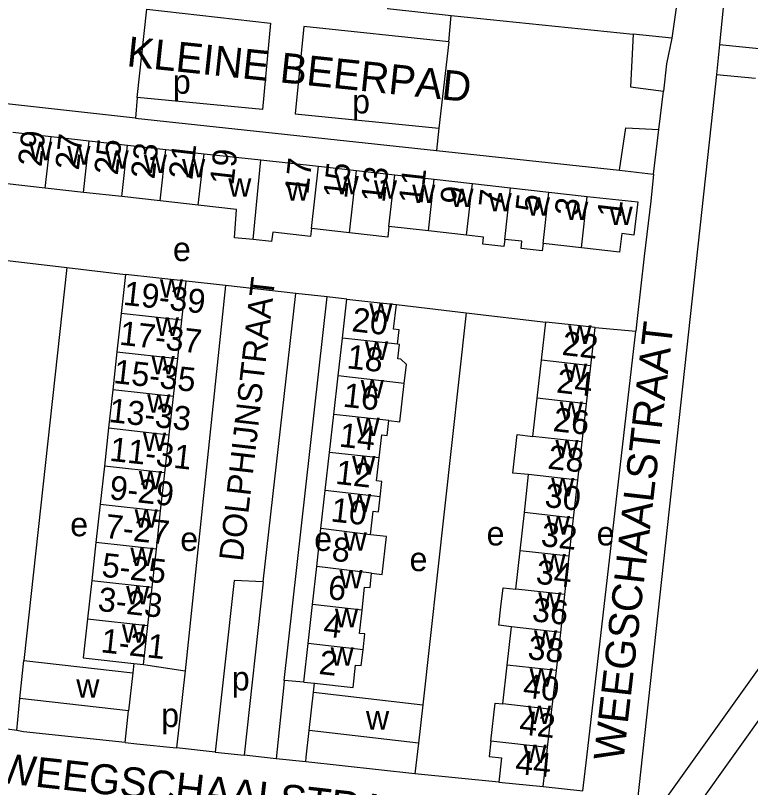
# Model space of a CAD drawing. Extents: x 161936 to 163647, y 386450 to 388633.
# Drawn here: x 162728.1 to 162850.6, y 387094.9 to 387223.7 of the extents above; entities that cross this region are included whole.
import ezdxf

# ---------------------------------------------------------------- set-up
doc = ezdxf.new("R2010")
doc.units = 0
for name, color, linetype in [('BLT_Basislijn', 7, 'Continuous'), ('BLT_Bebouwing', 7, 'Continuous'), ('BLT_Centroide', 7, 'Continuous'), ('BLT_Huisnummer', 7, 'Continuous'), ('BLT_Huisnummer_ tussenligend', 7, 'Continuous'), ('BLT_Huisnummer_reeks', 7, 'Continuous'), ('BLT_Onderverdeling_panden', 7, 'Continuous'), ('BLT_Straatnaam', 7, 'Continuous'), ('BLT_Straatnaam_verkleind', 7, 'Continuous')]:
    doc.layers.add(name, color=color, linetype=linetype)

msp = doc.modelspace()

# ---------------------------------------------------------------- linework, layer by layer
at = {"layer": 'BLT_Basislijn'}
for p, q in [((162848.65, 387250), (162845.44, 387218.84)), ((162748.37, 387210.02), (162749.97, 387224.75)), ((162800.34, 387219.27), (162800.74, 387223.66)), ((162800.74, 387223.66), (162831.09, 387220.59)), ((162837.5, 387219.91), (162831.09, 387220.59)), ((162800.34, 387219.27), (162798.69, 387204.87)), ((162845.44, 387218.84), (162844.93, 387213.87)), ((162845.44, 387218.84), (162879.59, 387215.39)), ((162844.93, 387213.87), (162844.07, 387205.6)), ((162844.93, 387213.87), (162851.45, 387213.21)), ((162835.33, 387204.66), (162836.11, 387211.09)), ((162748.11, 387206.57), (162713.8, 387210.33)), ((162748.37, 387210.02), (162748.11, 387206.57)), ((162748.11, 387206.57), (162798.29, 387201.18)), ((162844.07, 387205.6), (162831.26, 387088.34)), ((162798.69, 387204.87), (162798.29, 387201.18)), ((162834.47, 387197.24), (162835.33, 387204.66)), ((162921.12, 387203.12), (162840.48, 387090.09)), ((162798.29, 387201.18), (162828.79, 387197.89)), ((162828.79, 387197.89), (162834.47, 387197.24)), ((162725.82, 387182.96), (162736.65, 387181.66)), ((162736.65, 387181.66), (162729.51, 387116.1)), ((162736.65, 387181.66), (162746.42, 387180.49)), ((162763.11, 387178.65), (162756.38, 387114.4)), ((162763.11, 387178.65), (162756.57, 387179.38)), ((162774.84, 387177.34), (162763.11, 387178.65)), ((162769.37, 387129.21), (162774.84, 387177.34)), ((162780.03, 387176.76), (162774.84, 387177.34)), ((162772.9, 387112.8), (162780.03, 387176.76)), ((162783.33, 387176.39), (162780.03, 387176.76)), ((162791.6, 387175.46), (162803.21, 387174.1)), ((162803.21, 387174.1), (162795.99, 387108.73)), ((162803.21, 387174.1), (162816.48, 387172.55)), ((162824.74, 387171.63), (162831.5, 387171.05)), ((162876.3, 387148.95), (162836.2, 387092.67)), ((162769.37, 387129.21), (162766.21, 387100.3)), ((162747.81, 387115.63), (162747.66, 387114.08)), ((162749.45, 387115.45), (162756.38, 387114.4)), ((162756.38, 387114.4), (162754.96, 387101.52)), ((162776.14, 387112.52), (162772.9, 387112.8)), ((162777.78, 387110.83), (162777.94, 387112.32)), ((162728.32, 387104.41), (162728.81, 387109.75)), ((162746.39, 387102.43), (162746.96, 387107.72)), ((162728.32, 387104.41), (162714.42, 387106.54)), ((162761.37, 387100.85), (162754.96, 387101.52)), ((162795.26, 387102.35), (162794.67, 387097.23)), ((162761.37, 387100.85), (162766.21, 387100.3)), ((162776.49, 387099.2), (162771.56, 387099.73))]:
    msp.add_line(p, q, dxfattribs=at)
for points in [[(162840.65, 387244.56), (162839.79, 387235.87), (162837.5, 387219.91)], [(162790.79, 387230.34), (162790.11, 387224.84), (162800.74, 387223.66)], [(162749.97, 387224.75), (162770.61, 387222.39), (162769.29, 387208), (162748.37, 387210.02)], [(162800.34, 387219.27), (162776.17, 387221.83), (162774.72, 387207.31), (162798.69, 387204.87)], [(162831.09, 387220.59), (162830.61, 387211.77), (162836.11, 387211.09)], [(162837.5, 387219.91), (162836.62, 387215.63), (162836.11, 387211.09)], [(162828.79, 387197.89), (162829.83, 387204.97), (162835.33, 387204.66)], [(162834.47, 387197.24), (162833.99, 387192.7), (162832.91, 387183.57), (162831.68, 387172.67), (162831.5, 387171.05)], [(162816.08, 387095.12), (162822.65, 387094.38), (162823.34, 387100), (162831.5, 387171.05)], [(162769.37, 387129.21), (162764.55, 387129.46), (162761.37, 387100.85)], [(162772.9, 387112.8), (162772.81, 387112.04), (162771.56, 387099.73)], [(162746.39, 387102.43), (162729.45, 387104.24), (162728.32, 387104.41)], [(162776.49, 387099.2), (162776.57, 387100), (162777.04, 387104.45)], [(162746.39, 387102.43), (162748.32, 387102.23), (162754.96, 387101.52)], [(162771.56, 387099.73), (162769.11, 387100), (162766.21, 387100.3)], [(162794.67, 387097.23), (162776.49, 387099.2)], [(162808.69, 387095.84), (162794.67, 387097.23)]]:
    msp.add_lwpolyline(points, dxfattribs=at)
at = {"layer": 'BLT_Bebouwing'}
for p, q in [((162727.66, 387204.2), (162734.03, 387203.48)), ((162734.03, 387203.48), (162740.4, 387202.76)), ((162740.4, 387202.76), (162746.78, 387202.05)), ((162746.78, 387202.05), (162753.15, 387201.33)), ((162753.15, 387201.33), (162759.53, 387200.61)), ((162778.6, 387198.54), (162784.96, 387197.83)), ((162784.96, 387197.83), (162791.32, 387197.12)), ((162791.31, 387197.12), (162797.89, 387196.38)), ((162797.89, 387196.38), (162804.26, 387195.67)), ((162733.07, 387194.89), (162726.7, 387195.6)), ((162804.26, 387195.67), (162810.64, 387194.95)), ((162739.45, 387194.18), (162733.07, 387194.89)), ((162745.82, 387193.47), (162739.45, 387194.18)), ((162810.64, 387194.95), (162817.01, 387194.24)), ((162817.01, 387194.24), (162823.39, 387193.52)), ((162752.2, 387192.76), (162745.82, 387193.47)), ((162758.57, 387192.05), (162752.2, 387192.76)), ((162796.92, 387187.76), (162790.35, 387188.5)), ((162803.3, 387187.05), (162796.92, 387187.76)), ((162822.43, 387184.91), (162816.05, 387185.63)), ((162746.42, 387180.49), (162745.71, 387173.97)), ((162756.57, 387179.38), (162746.42, 387180.49)), ((162755.85, 387172.85), (162756.57, 387179.38)), ((162782.6, 387169.87), (162783.33, 387176.39)), ((162745.71, 387173.97), (162745.01, 387167.61)), ((162755.17, 387166.48), (162755.85, 387172.85)), ((162815.77, 387166.21), (162816.48, 387172.55)), ((162824.02, 387165.28), (162824.74, 387171.63)), ((162781.89, 387163.56), (162782.6, 387169.87)), ((162745.01, 387167.61), (162744.31, 387161.25)), ((162754.46, 387160.12), (162755.17, 387166.48)), ((162815.06, 387159.85), (162815.77, 387166.21)), ((162823.3, 387158.92), (162824.02, 387165.28)), ((162781.17, 387157.16), (162781.89, 387163.56)), ((162744.31, 387161.25), (162743.61, 387154.89)), ((162753.74, 387153.76), (162754.46, 387160.12)), ((162814.35, 387153.49), (162815.06, 387159.85)), ((162822.58, 387152.56), (162823.3, 387158.92)), ((162780.46, 387150.82), (162781.17, 387157.16)), ((162743.61, 387154.89), (162742.91, 387148.53)), ((162753.01, 387147.41), (162753.74, 387153.76)), ((162821.86, 387146.21), (162822.58, 387152.56)), ((162779.74, 387144.47), (162780.46, 387150.82)), ((162742.91, 387148.53), (162742.21, 387142.17)), ((162752.29, 387141.05), (162753.01, 387147.41)), ((162812.93, 387140.78), (162813.64, 387147.14)), ((162821.14, 387139.85), (162821.86, 387146.21)), ((162779.02, 387138.12), (162779.74, 387144.47)), ((162742.21, 387142.17), (162741.51, 387135.8)), ((162812.22, 387134.42), (162812.93, 387140.78)), ((162820.42, 387133.49), (162821.14, 387139.85)), ((162778.31, 387131.8), (162779.02, 387138.12)), ((162741.51, 387135.8), (162740.81, 387129.44)), ((162811.5, 387128), (162812.22, 387134.42)), ((162819.7, 387127.14), (162820.42, 387133.49)), ((162777.6, 387125.43), (162778.31, 387131.8)), ((162740.81, 387129.44), (162740.11, 387123.08)), ((162818.98, 387120.78), (162819.7, 387127.14)), ((162776.86, 387118.93), (162777.6, 387125.43)), ((162740.11, 387123.08), (162739.39, 387116.55)), ((162810.08, 387115.35), (162810.8, 387121.71)), ((162818.26, 387114.42), (162818.98, 387120.78)), ((162776.14, 387112.52), (162776.86, 387118.93)), ((162739.39, 387116.55), (162747.81, 387115.63)), ((162728.81, 387109.75), (162729.51, 387116.1)), ((162729.51, 387116.1), (162747.66, 387114.08)), ((162747.81, 387115.63), (162749.45, 387115.45)), ((162747.66, 387114.08), (162746.96, 387107.72)), ((162817.53, 387107.94), (162818.26, 387114.42)), ((162776.14, 387112.52), (162777.94, 387112.32)), ((162777.04, 387104.45), (162777.78, 387110.83)), ((162777.78, 387110.83), (162795.99, 387108.73)), ((162746.96, 387107.72), (162728.81, 387109.75)), ((162795.99, 387108.73), (162795.26, 387102.35)), ((162816.81, 387101.58), (162817.53, 387107.94)), ((162795.26, 387102.35), (162777.04, 387104.45)), ((162808.69, 387095.84), (162816.08, 387095.12))]:
    msp.add_line(p, q, dxfattribs=at)
for points in [[(162759.53, 387200.61), (162769, 387199.62)], [(162769, 387199.62), (162778.6, 387198.54)], [(162823.39, 387193.52), (162831.82, 387192.58), (162831.18, 387187.07), (162829.16, 387187.3), (162828.8, 387184.2), (162822.43, 387184.91)], [(162767.69, 387186.3), (162764.6, 387186.61), (162764.95, 387191.34), (162758.57, 387192.05)], [(162777.43, 387188.16), (162777.28, 387186.83), (162771, 387187.54), (162770.79, 387186), (162767.69, 387186.3)], [(162783.79, 387187.45), (162777.43, 387188.16)], [(162790.35, 387188.5), (162790.15, 387186.74), (162783.79, 387187.45)], [(162809.68, 387186.34), (162809.5, 387185.14), (162805.99, 387185.53), (162806.12, 387186.74), (162803.3, 387187.05)], [(162816.05, 387185.63), (162815.9, 387184.41), (162812.37, 387184.8), (162812.5, 387186.02), (162809.68, 387186.34)], [(162783.33, 387176.39), (162787.83, 387175.88), (162791.6, 387175.46)], [(162791.76, 387168.86), (162792.04, 387171.26), (162791.13, 387171.36), (162791.6, 387175.46)], [(162824.74, 387171.63), (162820.21, 387172.13), (162816.48, 387172.55)], [(162792.89, 387162.3), (162793.28, 387165.46), (162792.36, 387166.38), (162791.81, 387166.44), (162792.09, 387168.82), (162791.76, 387168.86)], [(162790.35, 387156.13), (162792.15, 387155.93), (162792.89, 387162.3)], [(162788.72, 387149.89), (162789.15, 387153.72), (162790.07, 387153.61), (162790.35, 387156.13)], [(162813.64, 387147.14), (162811.02, 387147.38), (162811.71, 387153.8), (162814.35, 387153.49)], [(162788.9, 387143.43), (162789.18, 387145.96), (162788.29, 387146.06), (162788.72, 387149.89)], [(162787.3, 387137.08), (162787.74, 387141), (162788.61, 387140.9), (162788.9, 387143.43)], [(162751.59, 387134.68), (162752.29, 387141.05)], [(162787.47, 387130.65), (162789.22, 387130.46), (162789.96, 387136.79), (162787.3, 387137.08)], [(162750.87, 387128.32), (162751.59, 387134.68)], [(162785.87, 387124.5), (162786.3, 387128.36), (162787.2, 387128.26), (162787.47, 387130.65)], [(162750.17, 387121.96), (162750.87, 387128.32)], [(162810.8, 387121.71), (162808.68, 387121.99), (162809.03, 387125.04), (162809.38, 387128.23), (162811.5, 387128)], [(162786.03, 387117.9), (162786.33, 387120.54), (162785.43, 387120.64), (162785.87, 387124.5)], [(162749.45, 387115.45), (162750.17, 387121.96)], [(162777.94, 387112.32), (162784.37, 387111.6), (162784.8, 387115.36), (162785.74, 387115.26), (162786.03, 387117.9)], [(162809.36, 387108.86), (162810.08, 387115.35)], [(162807.33, 387102.64), (162808.04, 387109), (162809.36, 387108.86)], [(162807.33, 387102.64), (162807.05, 387100.11), (162809.13, 387099.87), (162808.69, 387095.84)], [(162816.08, 387095.12), (162816.63, 387100), (162816.81, 387101.58)]]:
    msp.add_lwpolyline(points, dxfattribs=at)
at = {"layer": 'BLT_Onderverdeling_panden'}
for p, q in [((162733.07, 387194.89), (162734.03, 387203.48)), ((162739.45, 387194.18), (162740.4, 387202.76)), ((162745.82, 387193.47), (162746.78, 387202.05)), ((162752.2, 387192.76), (162753.15, 387201.33)), ((162758.57, 387192.05), (162759.53, 387200.61)), ((162767.69, 387186.3), (162769, 387199.62)), ((162777.43, 387188.16), (162778.6, 387198.54)), ((162783.79, 387187.45), (162784.96, 387197.83)), ((162790.35, 387188.5), (162791.32, 387197.12)), ((162796.92, 387187.76), (162797.89, 387196.38)), ((162803.3, 387187.05), (162804.26, 387195.67)), ((162809.68, 387186.34), (162810.64, 387194.95)), ((162816.05, 387185.63), (162817.01, 387194.24)), ((162822.43, 387184.91), (162823.39, 387193.52)), ((162755.85, 387172.85), (162745.71, 387173.97)), ((162791.76, 387168.86), (162782.6, 387169.87)), ((162745.01, 387167.61), (162755.17, 387166.48)), ((162824.02, 387165.28), (162815.77, 387166.21)), ((162792.89, 387162.3), (162781.89, 387163.56)), ((162754.46, 387160.12), (162744.31, 387161.25)), ((162823.3, 387158.92), (162815.06, 387159.85)), ((162790.35, 387156.13), (162781.17, 387157.16)), ((162743.61, 387154.89), (162753.74, 387153.76)), ((162822.58, 387152.56), (162814.35, 387153.49)), ((162788.72, 387149.89), (162780.46, 387150.82)), ((162753.01, 387147.41), (162742.91, 387148.53)), ((162821.86, 387146.21), (162813.64, 387147.14)), ((162788.9, 387143.43), (162779.74, 387144.47)), ((162742.21, 387142.17), (162752.29, 387141.05)), ((162821.14, 387139.85), (162812.93, 387140.78)), ((162787.3, 387137.08), (162779.02, 387138.12)), ((162751.59, 387134.68), (162741.51, 387135.8)), ((162820.42, 387133.49), (162812.22, 387134.42)), ((162787.47, 387130.65), (162778.31, 387131.8)), ((162740.81, 387129.44), (162750.87, 387128.32)), ((162819.7, 387127.14), (162811.5, 387128)), ((162785.87, 387124.5), (162777.6, 387125.43)), ((162740.11, 387123.08), (162750.17, 387121.96)), ((162818.98, 387120.78), (162810.8, 387121.71)), ((162786.03, 387117.9), (162776.86, 387118.93)), ((162818.26, 387114.42), (162810.08, 387115.35)), ((162817.53, 387107.94), (162809.36, 387108.86)), ((162816.81, 387101.58), (162807.33, 387102.64))]:
    msp.add_line(p, q, dxfattribs=at)

# ---------------------------------------------------------------- texts
at = {"layer": 'BLT_Centroide'}
for s, p in [('p', (162754.33, 387210.64)), ('p', (162784.21, 387207.35)), ('w', (162730.36, 387199.55)), ('w', (162736.73, 387198.83)), ('w', (162743.11, 387198.12)), ('w', (162749.48, 387197.41)), ('w', (162755.86, 387196.69)), ('w', (162763.56, 387193.47)), ('w', (162781.47, 387193.86)), ('w', (162773.23, 387192.81)), ('w', (162787.84, 387193.14)), ('w', (162794.22, 387192.42)), ('w', (162800.59, 387191.72)), ('w', (162806.97, 387191.02)), ('w', (162813.34, 387190.3)), ('w', (162819.72, 387189.58)), ('w', (162827.12, 387188.73)), ('e', (162754.35, 387182.72)), ('w', (162752.17, 387176.62)), ('w', (162787.09, 387172.62)), ('w', (162751.47, 387170.25)), ('w', (162820.25, 387168.91)), ('w', (162786.36, 387166.25)), ('w', (162750.77, 387163.84)), ('w', (162819.54, 387162.56)), ('w', (162785.64, 387159.84)), ('w', (162750.05, 387157.44)), ('w', (162818.82, 387156.22)), ('w', (162784.95, 387153.53)), ('w', (162749.35, 387151.06)), ('w', (162818.1, 387149.84)), ('w', (162784.22, 387147.12)), ('w', (162748.65, 387144.66)), ('w', (162817.39, 387143.5)), ('w', (162783.52, 387140.81)), ('w', (162747.95, 387138.25)), ('e', (162737.22, 387136.83)), ('w', (162816.67, 387137.12)), ('e', (162806.63, 387135.3)), ('e', (162824.98, 387135.3)), ('e', (162755.57, 387134.38)), ('e', (162777.89, 387134.38)), ('w', (162782.8, 387134.44)), ('w', (162747.24, 387131.88)), ('e', (162793.79, 387131.01)), ('w', (162815.96, 387130.78)), ('w', (162782.09, 387128.16)), ('w', (162746.54, 387125.47)), ('w', (162815.24, 387124.41)), ('w', (162781.36, 387121.66)), ('w', (162745.84, 387119.09)), ('w', (162814.53, 387118.06)), ('w', (162780.62, 387115.25)), ('p', (162764.16, 387111.12)), ('w', (162813.81, 387111.72)), ('w', (162738.23, 387109.91)), ('p', (162752.39, 387105.01)), ('w', (162786.52, 387104.59)), ('w', (162813.51, 387105.5)), ('w', (162812.78, 387099.03))]:
    msp.add_text(s, height=4, dxfattribs=at).set_placement(p)
at = {"layer": 'BLT_Huisnummer'}
for s, rotation, p in [('29', 83.651, (162732.44, 387198.35)), ('25', 83.6444, (162745.14, 387196.95)), ('21', 83.4244, (162757.58, 387196.21)), ('17', 83.6226, (162776.9, 387193.74)), ('13', 83.6255, (162789.64, 387192.37)), ('9', 83.6211, (162802.84, 387192.05)), ('5', 83.6277, (162815.38, 387190.75)), ('1', 83.4271, (162829.01, 387189.81)), ('20', 353.553, (162784.04, 387171.03)), ('22', 353.5416, (162819.07, 387167.09)), ('26', 353.5414, (162817.59, 387154.39)), ('14', 353.5571, (162781.93, 387151.8)), ('30', 353.5403, (162816.19, 387141.74)), ('10', 353.5559, (162780.54, 387139.32)), ('34', 353.5401, (162814.72, 387128.95)), ('6', 353.558, (162780.05, 387126.38)), ('38', 353.5399, (162813.35, 387116.36)), ('2', 353.5811, (162778.55, 387113.88)), ('44', 354.5052, (162811.3, 387097.2))]:
    msp.add_text(s, height=4, rotation=rotation, dxfattribs=at).set_placement(p)
at = {"layer": 'BLT_Huisnummer_ tussenligend'}
for s, rotation, p in [('27', 83.651, (162738.65, 387197.78)), ('23', 83.6444, (162751.26, 387196.29)), ('19', 83.4244, (162764.43, 387195.29)), ('15', 83.6255, (162783.34, 387193.03)), ('11', 83.6211, (162795.93, 387192.12)), ('7', 83.6277, (162809.26, 387191.49)), ('3', 83.4271, (162821.91, 387190.12)), ('18', 353.5571, (162783.22, 387164.86)), ('24', 353.5416, (162818.16, 387160.82)), ('16', 353.5571, (162782.57, 387158.46)), ('28', 353.5414, (162816.7, 387148.12)), ('12', 353.5559, (162781.32, 387145.59)), ('32', 353.5403, (162815.56, 387135.22)), ('8', 353.558, (162780.7, 387132.78)), ('36', 353.5401, (162814.08, 387122.68)), ('4', 353.5811, (162779.3, 387120.15)), ('40', 353.5399, (162812.58, 387109.97)), ('42', 353.5399, (162811.95, 387103.83))]:
    msp.add_text(s, height=4, rotation=rotation, dxfattribs=at).set_placement(p)
at = {"layer": 'BLT_Huisnummer_reeks'}
for s, rotation, p in [('19-39', 353.7219, (162745.94, 387175.44)), ('17-37', 353.7227, (162745.3, 387168.79)), ('15-35', 353.7149, (162744.31, 387162.39)), ('13-33', 353.7149, (162743.52, 387155.9)), ('11-31', 353.7219, (162743.66, 387149.43)), ('9-29', 353.7219, (162743.63, 387143.01)), ('7-27', 353.7227, (162742.88, 387136.58)), ('5-25', 353.7219, (162742.34, 387130.11)), ('3-23', 353.7227, (162741.71, 387124.41)), ('1-21', 353.7091, (162742.2, 387117.5))]:
    msp.add_text(s, height=4, rotation=rotation, dxfattribs=at).set_placement(p)
at = {"layer": 'BLT_Straatnaam'}
for s, height, rotation, p in [('KLEINE BEERPAD', 5, 353.9876, (162746.52, 387215.24)), ('WEEGSCHAALSTRAAT', 5, 83.4618, (162829.43, 387099.19)), ('WEEGSCHAALSTRAAT', 4.9999, 353.7057, (162724.98, 387095.78))]:
    msp.add_text(s, height=height, rotation=rotation, dxfattribs=at).set_placement(p)
at = {"layer": 'BLT_Straatnaam_verkleind'}
msp.add_text('DOLPHIJNSTRAAT', height=4, rotation=83.469, dxfattribs=at).set_placement((162765.99, 387132.52))

doc.saveas('drawing.dxf')
